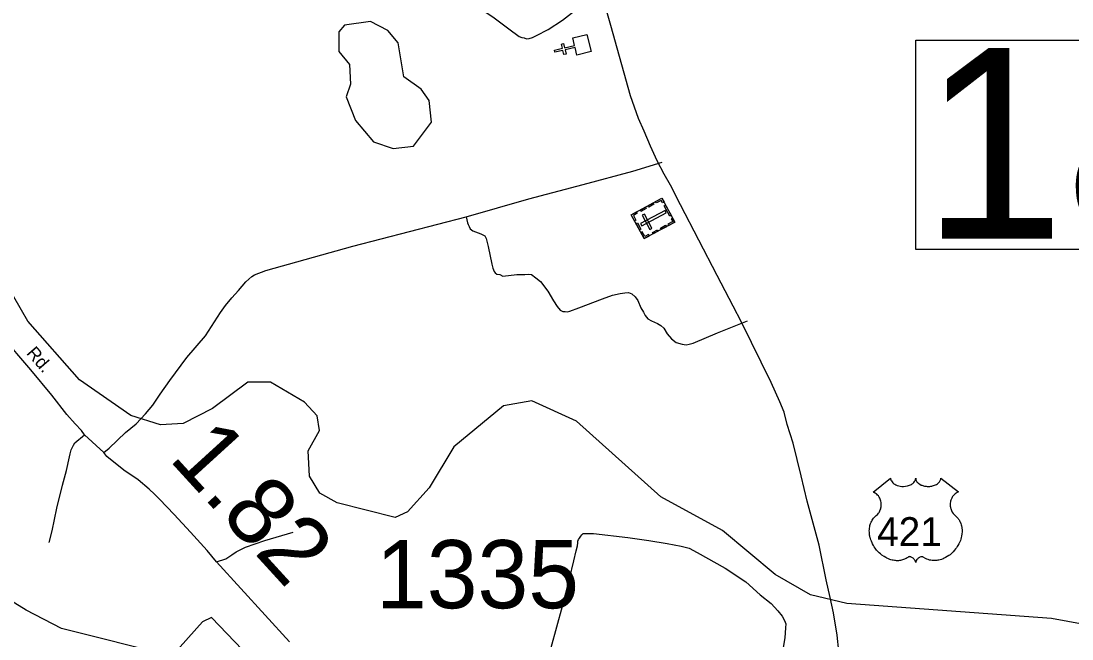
# Model space of a CAD drawing. Extents: x 2093524 to 2270757, y 289120 to 570408.
# Drawn here: x 2177691 to 2185392, y 484427 to 488960 of the extents above; entities that cross this region are included whole.
import ezdxf

# ---------------------------------------------------------------- set-up
doc = ezdxf.new("R2010")
doc.units = 0
for name, color, linetype in [('Exist Cultural Cemetery CELL', 7, 'Continuous'), ('Exist Cultural Church CELL', 7, 'Continuous'), ('Exist Hydrographic Creek Single Shore', 7, 'Continuous'), ('Exist Hydrographic Pond Under 1500 Sq Ft', 7, 'Continuous'), ('Exist Road Non-System Type 51', 7, 'Continuous'), ('Exist Road Primary US Attributed', 7, 'Continuous'), ('Exist Road Primary US Shield CELL', 7, 'Continuous'), ('Exist Road Primary US Shield Number Label', 7, 'Continuous'), ('Exist Road Secondary Mileage Hundredths English Label', 7, 'Continuous'), ('Exist Road Secondary Structure Standard Bridge Number Label', 7, 'Continuous'), ('Exist Road Secondary Type 51 Attributed', 7, 'Continuous'), ('Exist Road Secondary Type 51 Label', 7, 'Continuous'), ('Exist Road Secondary Type 51 Number Label', 7, 'Continuous')]:
    doc.layers.add(name, color=color, linetype=linetype)

msp = doc.modelspace()

# ---------------------------------------------------------------- linework, layer by layer
at = {"layer": 'Exist Cultural Cemetery CELL'}
for points in [[(2182257.3, 487364), (2182162.8, 487539.2), (2182386.9, 487660.1), (2182481.4, 487484.8)], [(2182402.6, 487630.9), (2182392.5, 487625.4), (2182382.1, 487644.8), (2182346.5, 487625.6), (2182341.2, 487635.4), (2182386.9, 487660.1)], [(2182270.7, 487584.5), (2182232.5, 487563.9), (2182227.1, 487573.9), (2182265.3, 487594.5)], [(2182328.7, 487615.7), (2182290.6, 487595.2), (2182285.2, 487605.2), (2182323.3, 487625.8)], [(2182444, 487529.9), (2182403.8, 487604.6), (2182413.8, 487610), (2182454.1, 487535.4)], [(2182200.9, 487559.8), (2182206.3, 487549.9), (2182178, 487534.6), (2182197.2, 487498.9), (2182187.4, 487493.6), (2182162.8, 487539.3)], [(2182231.3, 487473.8), (2182240.2, 487457.4), (2182418.7, 487553.6), (2182409.8, 487570.1)], [(2182297.8, 487432.2), (2182314.3, 487441.1), (2182258.4, 487544.7), (2182241.9, 487535.8)], [(2182465.7, 487513.9), (2182455.6, 487508.5), (2182466, 487489.1), (2182430.4, 487469.9), (2182435.7, 487460.1), (2182481.4, 487484.7)], [(2182222.1, 487429.2), (2182197.5, 487474.8), (2182207.6, 487480.2), (2182232.2, 487434.6)], [(2182360.7, 487419.7), (2182322.6, 487399.1), (2182317.2, 487409.2), (2182355.3, 487429.7)], [(2182419.9, 487451.6), (2182381.7, 487431), (2182376.3, 487441.1), (2182414.5, 487461.6)], [(2182295.4, 487384.5), (2182290, 487394.5), (2182261.7, 487379.2), (2182242.4, 487414.9), (2182232.6, 487409.7), (2182257.3, 487364)]]:
    msp.add_lwpolyline(points, close=True, dxfattribs=at)
at = {"layer": 'Exist Cultural Church CELL'}
msp.add_lwpolyline([(2181764.7, 488710.8), (2181751.4, 488766.2), (2181677.4, 488748.5), (2181684.8, 488717.4), (2181669.2, 488713.7), (2181661.8, 488744.8), (2181603.3, 488730.8), (2181599.6, 488746.4), (2181658.1, 488760.4), (2181650.7, 488791.5), (2181666.2, 488795.2), (2181673.6, 488764.1), (2181747.7, 488781.8), (2181734.4, 488837.9), (2181837.9, 488862.6), (2181868.3, 488735.6)], close=True, dxfattribs=at)
at = {"layer": 'Exist Hydrographic Creek Single Shore'}
for points in [[(2185600.7, 484512.3), (2185242.9, 484578.6), (2183741.7, 484687.4), (2183475.8, 484751.8), (2183216.8, 484901.3), (2182830.7, 485223.9), (2182379.8, 485469.2), (2181760.7, 486026.1), (2181434.7, 486173.7), (2181226.8, 486138.5), (2180861.8, 485837.4), (2180680.7, 485536.1), (2180522.8, 485358.8), (2180431.8, 485318), (2180006.7, 485424.9), (2179880.8, 485496.3), (2179805.8, 485622.5), (2179795.7, 485806.4), (2179878.8, 485955.6), (2179860.7, 486064.2), (2179768.6, 486164.4), (2179517.7, 486310.5), (2179351.8, 486310.6), (2179094.6, 486119), (2178878.7, 486008.5), (2178711.6, 485998.7), (2178494.7, 486065.4), (2178118.6, 486328.8), (2177741.7, 486759.5), (2177328.7, 487473)], [(2179330.5, 483787.4), (2179538.8, 484112.4), (2179085.6, 484584), (2179019.8, 484552.5), (2178796.7, 484301.1), (2177986.7, 484504.3), (2177728.8, 484637.5), (2176942.6, 485122.3), (2176548.7, 485546.8), (2176154.6, 486027.1), (2176077.7, 486300.8), (2175985.6, 486476.5), (2175758.6, 486773), (2175782.6, 486923.4), (2175857.7, 486974.5), (2176872.7, 487196.8)]]:
    msp.add_lwpolyline(points, dxfattribs=at)
at = {"layer": 'Exist Hydrographic Pond Under 1500 Sq Ft'}
msp.add_lwpolyline([(2180416.6, 488024.4), (2180565.7, 488041.1), (2180698.8, 488218.9), (2180680.7, 488376.6), (2180622.7, 488459.8), (2180496.8, 488550.9), (2180453.7, 488801.1), (2180378.7, 488891.2), (2180252.8, 488956), (2180061.7, 488930.3), (2180019.6, 488881.9), (2180020.7, 488737.6), (2180096.7, 488641), (2180105.8, 488496.5), (2180072.7, 488405.3), (2180140.6, 488230), (2180274.7, 488073.2), (2180416.6, 488024.4)], dxfattribs=at)
at = {"layer": 'Exist Road Non-System Type 51'}
for points in [[(2180615.7, 489357.4), (2180674, 489319.8), (2180902.6, 489159.1), (2181157.6, 488984.7), (2181284, 488889.4), (2181322.1, 488861.7), (2181342.2, 488847.9), (2181360.4, 488840), (2181378.3, 488836), (2181394.3, 488830.1), (2181414.4, 488832.3), (2181438.5, 488840.4), (2181468.3, 488854.5), (2181553.8, 488899.1), (2181659.4, 488965.5), (2181725.1, 489018), (2181749.1, 489036.2), (2181786.9, 489058.4), (2181840.8, 489080.6), (2181980.6, 489129.3)], [(2180951.9, 487524.3), (2181413.1, 487654.8), (2181810.1, 487760.9), (2182173.6, 487858.9), (2182389.1, 487926.1)], [(2178298.6, 485794.1), (2178336.3, 485826.1), (2178455.7, 485940.8), (2178535.4, 486005.2), (2178602.8, 486077.6), (2178656.6, 486141.8), (2178710, 486222.1), (2178781.6, 486324.3), (2178906.3, 486493), (2179041.4, 486651.7), (2179152.4, 486822.3), (2179190.1, 486872.4), (2179235.9, 486930.9), (2179283.5, 486983.1), (2179339.3, 487047.2), (2179381, 487085.4), (2179401, 487097.5), (2179484.6, 487129.9), (2180121.3, 487309.7), (2180951.9, 487524.3)], [(2180951.9, 487524.3), (2180962.1, 487480.1), (2180966.2, 487468.2), (2180974.4, 487452.3), (2180982.2, 487436.4), (2181002.6, 487420.6), (2181040.4, 487406.7), (2181060.5, 487398.8), (2181088.5, 487385.1), (2181092.6, 487379.1), (2181098.6, 487364.9), (2181113.2, 487307.2), (2181141.7, 487177.4), (2181148, 487147.4), (2181158, 487123.6), (2181166, 487113.6), (2181178.3, 487103.5), (2181200.2, 487099.8), (2181222.3, 487089.8), (2181324.2, 487100.6), (2181382.3, 487100.7), (2181408.2, 487102.8), (2181432.1, 487101), (2181462.2, 487077.1), (2181496.4, 487049.5), (2181550.7, 486977.6), (2181593.2, 486907.9), (2181619.3, 486866), (2181641.4, 486840.3), (2181661.6, 486830.4), (2181677.6, 486828.4), (2181693.6, 486826.5), (2181713.4, 486832.6), (2181777.2, 486856.9), (2181953, 486922), (2182024.7, 486948.4), (2182080.5, 486962.7), (2182116.6, 486966.9), (2182142.6, 486969), (2182166.7, 486959), (2182190.8, 486937.2), (2182210.9, 486909.6), (2182233.1, 486855.7), (2182251.2, 486825.8), (2182263.5, 486799.6), (2182283.7, 486775.9), (2182311.6, 486761.9), (2182355.8, 486740.4), (2182379.8, 486726.4), (2182400.1, 486706.7), (2182426.1, 486664.8), (2182458.2, 486629.1), (2182490.5, 486603.2), (2182536.5, 486589.5), (2182564.6, 486585.6), (2182586.7, 486589.8), (2182616.3, 486597.7), (2182794, 486672.9), (2183015.2, 486761.9)], [(2177896.4, 485135.9), (2177918.1, 485220.1), (2177952.9, 485386.1), (2177994, 485556.5), (2178023.4, 485662.5), (2178045.1, 485762.4), (2178050.8, 485784.6), (2178058.6, 485814.6), (2178064.4, 485828.6), (2178076.3, 485848.7), (2178086.2, 485866.6), (2178155.9, 485925.2)], [(2179122.9, 484992.9), (2179190.6, 485015.2), (2179234.5, 485043.5), (2179266.4, 485065.5), (2179336, 485100.2), (2179477.7, 485150.8), (2179685.3, 485211.9)], [(2181534.3, 484212.7), (2181657.6, 484667.2), (2181710.5, 484867.5), (2181741.6, 484999.4), (2181759.5, 485073.5), (2181769.1, 485111.7), (2181770.9, 485133.7), (2181770.8, 485145.8), (2181777, 485157.8), (2181782.7, 485167.9), (2181792.9, 485181.8), (2181800.6, 485191.8), (2181810.6, 485199.8), (2181828.7, 485202), (2181886.7, 485200.2), (2182136.7, 485171.6), (2182290.8, 485150.5), (2182426.8, 485127.4), (2182528.8, 485108), (2182586.9, 485094.3), (2182645, 485062.7), (2182851.6, 484947.7), (2183002.1, 484846.6), (2183106.8, 484751.3), (2183186.9, 484687.7), (2183237.3, 484634.2), (2183267.3, 484594.2), (2183285.7, 484562.4), (2183295.7, 484538.6), (2183291.8, 484508.5), (2183288.4, 484436.4), (2183263.2, 484292.2)]]:
    msp.add_lwpolyline(points, dxfattribs=at)
at = {"layer": 'Exist Road Primary US Attributed'}
msp.add_lwpolyline([(2183695.5, 484219.3), (2183670.3, 484455), (2183645.4, 484618.9), (2183620.7, 484730.6), (2183591.9, 484862.3), (2183538.6, 485116), (2183450.9, 485437.2), (2183407.7, 485625.1), (2183348.3, 485864.7), (2183305.7, 486000.4), (2183283.3, 486092), (2183250.6, 486165.8), (2183187.9, 486307.5), (2182971.4, 486750.1), (2182908.9, 486869.7), (2182792.5, 487094), (2182524.2, 487610.9), (2182449.4, 487756.7), (2182403.2, 487837.8), (2182352.9, 487934.1), (2182303.6, 488042.2), (2182256.5, 488151.4), (2182215.4, 488244.1), (2182157.9, 488412.6), (2182013.6, 488928.4), (2181933.6, 489202.8)], dxfattribs=at)
at = {"layer": 'Exist Road Primary US Shield CELL'}
msp.add_lwpolyline([(2184062.9, 485607.7), (2184063.3, 485602.3), (2184064.6, 485596), (2184065.5, 485592.8), (2184068.5, 485586.5), (2184073.4, 485579.2), (2184080.2, 485571.9), (2184087.8, 485565.6), (2184093, 485562.3), (2184101.8, 485557.6), (2184111.7, 485553.4), (2184122.8, 485550.2), (2184134.1, 485547.9), (2184146.5, 485546.6), (2184158.7, 485546.3), (2184171.9, 485547.3), (2184186.5, 485550.1), (2184193.3, 485551.9), (2184200.8, 485554.5), (2184207.8, 485557.3), (2184215.5, 485561.4), (2184221.6, 485565.4), (2184226.4, 485568.9), (2184233.3, 485575.4), (2184238.7, 485582.2), (2184241, 485586), (2184243, 485589.6), (2184245.7, 485597.4), (2184246.4, 485600.8), (2184247, 485607.9), (2184247.4, 485601.9), (2184248, 485598.2), (2184249, 485594.6), (2184250.5, 485590.7), (2184253.3, 485585.2), (2184256.3, 485580.7), (2184262, 485573.9), (2184265.6, 485570.6), (2184268.9, 485567.9), (2184277.6, 485561.9), (2184287.8, 485556.7), (2184292.8, 485554.5), (2184298, 485552.7), (2184304.5, 485550.7), (2184311.3, 485549.1), (2184318, 485548), (2184324.8, 485547), (2184331.8, 485546.5), (2184337.5, 485546.3), (2184344.5, 485546.4), (2184350.9, 485546.8), (2184357.5, 485547.5), (2184364.8, 485548.8), (2184370.7, 485550), (2184378.4, 485552.1), (2184385.4, 485554.6), (2184391.6, 485557.3), (2184399.5, 485561.4), (2184406, 485565.5), (2184410.7, 485569.3), (2184416.3, 485574.4), (2184421.6, 485580.6), (2184424.7, 485585.1), (2184426.9, 485589.7), (2184429, 485594.6), (2184430.2, 485599.7), (2184430.9, 485604.2), (2184431, 485608.1), (2184559.6, 485505.6), (2184556.5, 485504.5), (2184549.6, 485501), (2184544, 485497.8), (2184535.2, 485491.5), (2184531.4, 485488.1), (2184527.6, 485484.5), (2184524.1, 485480.7), (2184521, 485477.2), (2184517.3, 485472), (2184513.9, 485466.8), (2184510.7, 485461.1), (2184508.3, 485456.2), (2184504.3, 485445.9), (2184502.4, 485439.3), (2184501.2, 485433.8), (2184499.7, 485422.3), (2184499.3, 485416.8), (2184499.3, 485411.4), (2184499.6, 485405.7), (2184500.2, 485400.3), (2184501.1, 485394.6), (2184502.1, 485389.6), (2184503.6, 485383.4), (2184505.9, 485376.3), (2184508.7, 485369.3), (2184514.6, 485358.2), (2184522.2, 485346.8), (2184527.6, 485340.4), (2184532.9, 485334.9), (2184540.8, 485328.2), (2184545.1, 485324.4), (2184550.1, 485319.5), (2184558.1, 485310.2), (2184561.4, 485305.7), (2184564.7, 485300.8), (2184567.7, 485295.7), (2184570.7, 485290.2), (2184573.2, 485285.5), (2184577.7, 485274.4), (2184581, 485263.7), (2184582.5, 485258.1), (2184584.9, 485245.5), (2184585.8, 485239.3), (2184586.8, 485226.9), (2184586.8, 485212.1), (2184585.7, 485197.9), (2184583.1, 485181.4), (2184580.8, 485171.6), (2184577.5, 485160.1), (2184574.2, 485150.1), (2184568.3, 485135.5), (2184563.1, 485124.8), (2184556.4, 485112.4), (2184551.7, 485104.8), (2184546.3, 485096.8), (2184539.6, 485087.5), (2184531.7, 485077.6), (2184522.2, 485067.2), (2184514.5, 485059.5), (2184504.5, 485050.6), (2184498.4, 485045.6), (2184489.8, 485039), (2184477.9, 485031.1), (2184466.2, 485024.4), (2184456.3, 485019.3), (2184447.5, 485015.5), (2184436.1, 485011.1), (2184417.1, 485005.9), (2184410.2, 485004.5), (2184402, 485003.2), (2184394.3, 485002.5), (2184386.8, 485002), (2184376.8, 485002), (2184366.9, 485002.8), (2184357.5, 485004.2), (2184347.7, 485006.2), (2184337.4, 485009.2), (2184328.1, 485012.9), (2184318.7, 485017.5), (2184302.8, 485027.6), (2184298.2, 485030), (2184295.6, 485030.7), (2184289.4, 485031), (2184283.7, 485029.8), (2184277.7, 485027.4), (2184274.2, 485025.5), (2184269.4, 485022.4), (2184265.8, 485019.5), (2184261.4, 485015.3), (2184258.3, 485011.8), (2184256, 485009.1), (2184251.5, 485002), (2184249.9, 484998.7), (2184248.3, 484994.4), (2184246.8, 484988), (2184244.8, 484996), (2184242.4, 485001.3), (2184239.7, 485005.9), (2184236.8, 485009.9), (2184232.4, 485015.1), (2184228.3, 485019), (2184223.5, 485022.9), (2184218.3, 485026), (2184214.2, 485028.2), (2184210.4, 485029.6), (2184205.7, 485030.8), (2184201.9, 485031.1), (2184198.8, 485031), (2184194.6, 485030), (2184188.7, 485025.8), (2184183.2, 485022), (2184177.2, 485018.3), (2184170.1, 485014.5), (2184164.8, 485012.1), (2184158.6, 485009.6), (2184151.3, 485007.2), (2184143.4, 485005.1), (2184135.3, 485003.5), (2184128.2, 485002.4), (2184120.5, 485001.7), (2184113.6, 485001.5), (2184106.4, 485001.6), (2184099.6, 485002.1), (2184091.8, 485002.8), (2184082.1, 485004.2), (2184074, 485006.1), (2184065.5, 485008.3), (2184056.8, 485011.1), (2184047.4, 485014.6), (2184035.7, 485019.7), (2184027.6, 485023.9), (2184014.8, 485031.3), (2183999.7, 485041.7), (2183988.4, 485050.9), (2183980.1, 485058.4), (2183967.8, 485070.9), (2183960.7, 485079), (2183949.4, 485093.6), (2183942.2, 485104.2), (2183937.5, 485111.9), (2183930.7, 485124.4), (2183926.9, 485132.2), (2183922, 485143.6), (2183918.2, 485154), (2183915, 485163.9), (2183913.3, 485170.2), (2183910.9, 485181.2), (2183909.4, 485189), (2183908, 485199.7), (2183907.2, 485211.1), (2183907, 485221.5), (2183907.3, 485230.1), (2183908.3, 485240.2), (2183910, 485251), (2183912, 485260.2), (2183913.9, 485266.8), (2183916.6, 485274.8), (2183920.2, 485283.7), (2183924.5, 485292.2), (2183928.5, 485299.3), (2183933.6, 485306.9), (2183938.6, 485313.3), (2183945.2, 485320.5), (2183952.1, 485327), (2183958.3, 485332.1), (2183965.8, 485339.4), (2183969.6, 485343.8), (2183974.3, 485350), (2183978, 485355.7), (2183981, 485360.8), (2183984.9, 485368.3), (2183987.3, 485373.9), (2183990.2, 485382.6), (2183991.7, 485388.6), (2183993.2, 485396.5), (2183994.2, 485403.8), (2183994.6, 485413), (2183994.4, 485420.6), (2183993.4, 485429.5), (2183991.7, 485438), (2183989.7, 485445.5), (2183986.5, 485454), (2183983.6, 485460.2), (2183978.6, 485468.7), (2183973.2, 485476.5), (2183967.5, 485482.9), (2183961.8, 485488.6), (2183956.3, 485492.8), (2183951.1, 485496.5), (2183944.6, 485500.5), (2183938.3, 485503.6), (2183934.3, 485505.2)], close=True, dxfattribs=at)
at = {"layer": 'Exist Road Secondary Structure Standard Bridge Number Label'}
msp.add_lwpolyline([(2184246.9, 488820.3), (2187962.8, 488820.3), (2187962.8, 487283.9), (2184246.9, 487283.9)], close=True, dxfattribs=at)
at = {"layer": 'Exist Road Secondary Type 51 Attributed'}
msp.add_lwpolyline([(2179658, 484406.2), (2179122.9, 484992.9), (2179054.4, 485076.3), (2178933.7, 485209.6), (2178813, 485340.9), (2178706.4, 485452.3), (2178668.1, 485490.1), (2178630.1, 485526), (2178549.8, 485593.5), (2178445.3, 485666.8), (2178318.7, 485766.1), (2178298.6, 485794.1), (2178155.9, 485925.2), (2178133.9, 485956.8), (2178087.4, 486006.6), (2178027.1, 486074.4), (2177916.4, 486215.7), (2177763.3, 486402.8), (2177544, 486655.5)], dxfattribs=at)

# ---------------------------------------------------------------- texts
at = {"layer": 'Exist Road Primary US Shield Number Label'}
msp.add_text('421', height=212.5, dxfattribs=at).set_placement((2183964.1, 485108.3))
at = {"layer": 'Exist Road Secondary Mileage Hundredths English Label'}
msp.add_text('1.82', height=500, rotation=312.36228, dxfattribs=at).set_placement((2178766.7, 485747.6))
at = {"layer": 'Exist Road Secondary Structure Standard Bridge Number Label'}
msp.add_text('181', height=1400, dxfattribs=at).set_placement((2184297.1, 487363))
at = {"layer": 'Exist Road Secondary Type 51 Label'}
msp.add_text('Rd.', height=95, rotation=310.95137, dxfattribs=at).set_placement((2177725.5, 486521.5))
at = {"layer": 'Exist Road Secondary Type 51 Number Label'}
msp.add_text('1335', height=500, dxfattribs=at).set_placement((2180292.2, 484652.7))

doc.saveas('drawing.dxf')
